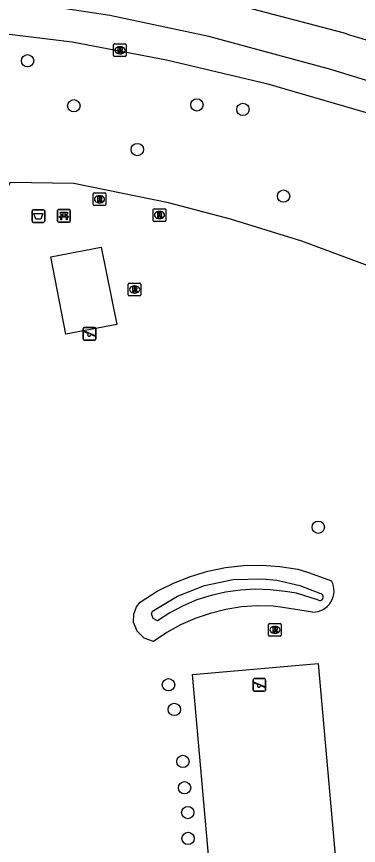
# Model space of a CAD drawing. Extents: x 163010 to 163853, y 382793 to 383982.
# Drawn here: x 163095.2 to 163122.3, y 383844.4 to 383910 of the extents above; entities that cross this region are included whole.
import ezdxf

# ---------------------------------------------------------------- set-up
doc = ezdxf.new("R2010")
doc.units = 0
for name, color, linetype in [('IMGEO_Afvalbak', 7, 'Continuous'), ('IMGEO_Bank', 7, 'Continuous'), ('IMGEO_Boom', 7, 'Continuous'), ('IMGEO_Groenvoorziening', 7, 'Continuous'), ('IMGEO_Loofbos', 7, 'Continuous'), ('IMGEO_Rijbaan_lokaal_gesloten', 7, 'Continuous'), ('IMGEO_Rioolput', 7, 'Continuous'), ('IMGEO_Speelvoorziening', 7, 'Continuous'), ('IMGEO_Voetpad_open', 7, 'Continuous')]:
    doc.layers.add(name, color=color, linetype=linetype)

msp = doc.modelspace()

# ---------------------------------------------------------------- linework, layer by layer
at = {"layer": 'IMGEO_Afvalbak'}
for p, q in [((163096.479, 383893.809), (163096.479, 383894.609)), ((163096.479, 383894.609), (163096.479, 383893.809)), ((163096.579, 383894.709), (163097.369, 383894.709)), ((163097.369, 383894.709), (163096.579, 383894.709)), ((163097.469, 383894.609), (163097.469, 383893.809)), ((163097.469, 383893.809), (163097.469, 383894.609)), ((163097.369, 383893.709), (163096.579, 383893.709)), ((163096.579, 383893.709), (163097.369, 383893.709))]:
    msp.add_line(p, q, dxfattribs=at)
msp.add_lwpolyline([(163096.622, 383894.423), (163097.326, 383894.423), (163097.177, 383893.953), (163096.771, 383893.953), (163096.622, 383894.423)], dxfattribs=at)
for centre, start, end in [((163096.579, 383894.609), 90, 180), ((163096.579, 383894.609), 90, 180), ((163097.369, 383894.609), 0, 90), ((163097.369, 383894.609), 360, 90), ((163096.579, 383893.809), 180, 270), ((163096.579, 383893.809), 180, 270), ((163097.369, 383893.809), 270, 0), ((163097.369, 383893.809), 270, 0)]:
    msp.add_arc(centre, 0.1, start, end, dxfattribs=at)
at = {"layer": 'IMGEO_Bank'}
for p, q in [((163098.496, 383893.808), (163098.496, 383894.649)), ((163098.496, 383894.649), (163098.496, 383893.808)), ((163098.571, 383894.733), (163099.412, 383894.733)), ((163099.412, 383894.733), (163098.571, 383894.733)), ((163099.496, 383894.658), (163099.496, 383893.817)), ((163099.496, 383893.817), (163099.496, 383894.658)), ((163099.421, 383893.733), (163098.58, 383893.733)), ((163098.58, 383893.733), (163099.421, 383893.733)), ((163099.193, 383894.131), (163098.8, 383894.131)), ((163098.805, 383894.239), (163098.805, 383894.345)), ((163098.849, 383894.345), (163098.849, 383894.239)), ((163099.137, 383894.351), (163098.855, 383894.351)), ((163098.855, 383894.233), (163099.137, 383894.233)), ((163099.143, 383894.239), (163099.143, 383894.345)), ((163099.187, 383894.345), (163099.187, 383894.239))]:
    msp.add_line(p, q, dxfattribs=at)
for points in [[(163098.799, 383894.351), (163098.713, 383894.351), (163098.713, 383894.512), (163099.276, 383894.512), (163099.276, 383894.351), (163099.193, 383894.351)], [(163098.743, 383894.131), (163098.601, 383894.131), (163098.713, 383894.233), (163098.799, 383894.233)], [(163098.793, 383894.124), (163098.793, 383893.917), (163098.75, 383893.917), (163098.75, 383894.124)], [(163099.193, 383894.233), (163099.276, 383894.233), (163099.388, 383894.131), (163099.249, 383894.131)], [(163099.243, 383894.124), (163099.243, 383893.917), (163099.199, 383893.917), (163099.199, 383894.124)]]:
    msp.add_lwpolyline(points, dxfattribs=at)
for centre, radius, start, end in [((163098.574, 383894.655), 0.0779, 92.4484, 184.28452), ((163098.574, 383894.655), 0.0779, 92.4484, 184.28452), ((163099.418, 383894.655), 0.0779, 2.4484, 94.28452), ((163099.418, 383894.655), 0.0779, 2.4484, 94.28452), ((163098.574, 383893.811), 0.0779, 182.4484, 274.28452), ((163098.574, 383893.811), 0.0779, 182.4484, 274.28452), ((163098.743, 383894.124), 0.00671, 2.89567, 87.10433), ((163098.8, 383894.124), 0.00671, 92.89567, 177.10433), ((163098.798, 383894.344), 0.00671, 2.89567, 87.10433), ((163098.798, 383894.24), 0.00671, 272.89567, 357.10433), ((163098.855, 383894.344), 0.00671, 92.89567, 177.10433), ((163098.855, 383894.24), 0.00671, 182.89567, 267.10433), ((163099.137, 383894.344), 0.00671, 2.89567, 87.10433), ((163099.137, 383894.24), 0.00671, 272.89567, 357.10433), ((163099.194, 383894.344), 0.00671, 92.89567, 177.10433), ((163099.194, 383894.24), 0.00671, 182.89567, 267.10433), ((163099.192, 383894.124), 0.00671, 2.89567, 87.10433), ((163099.249, 383894.124), 0.00671, 92.89567, 177.10433), ((163099.418, 383893.811), 0.0779, 272.4484, 4.28452), ((163099.418, 383893.811), 0.0779, 272.4484, 4.28452)]:
    msp.add_arc(centre, radius, start, end, dxfattribs=at)
at = {"layer": 'IMGEO_Boom'}
for centre in [(163096.11, 383906.501), (163099.778, 383902.94), (163109.531, 383903.015), (163113.175, 383902.655), (163104.808, 383899.473), (163116.388, 383895.786), (163119.142, 383869.567), (163107.277, 383857.089), (163107.737, 383855.136), (163108.422, 383851.018), (163108.551, 383848.934), (163108.801, 383846.967), (163108.824, 383844.922)]:
    msp.add_circle(centre, 0.489, dxfattribs=at)
at = {"layer": 'IMGEO_Groenvoorziening'}
for points in [[(163118.692, 383862.848), (163116.336, 383863.218), (163115.573, 383863.326), (163114.312, 383863.342), (163113.054, 383863.25), (163111.809, 383863.051), (163110.585, 383862.745), (163109.393, 383862.335), (163108.24, 383861.824), (163107.135, 383861.216), (163106.086, 383860.516), (163105.35, 383860.776), (163104.79, 383861.321), (163104.51, 383862.05), (163104.524, 383862.676), (163104.75, 383863.26), (163105.043, 383863.629), (163106.383, 383864.493), (163107.669, 383865.14), (163109.007, 383865.671), (163110.387, 383866.08), (163111.798, 383866.365), (163113.229, 383866.524), (163114.668, 383866.554), (163116.104, 383866.457), (163117.526, 383866.232)], [(163117.526, 383866.232), (163118.372, 383865.972), (163120.189, 383865.315)], [(163119.16, 383863.788), (163117.403, 383864.33), (163116.505, 383864.47), (163115.332, 383864.612), (163114.151, 383864.652), (163112.972, 383864.591), (163111.802, 383864.428), (163110.65, 383864.165), (163109.526, 383863.804), (163108.437, 383863.347), (163107.391, 383862.798), (163106.396, 383862.161), (163106.053, 383862.334), (163105.937, 383862.7), (163106.002, 383862.907), (163107.981, 383864.105), (163110.134, 383864.95), (163112.4, 383865.415), (163114.712, 383865.489), (163115.865, 383865.377), (163117.674, 383864.945), (163119.316, 383864.305)], [(163119.142, 383858.783), (163121.836, 383828.397), (163111.876, 383827.514), (163109.181, 383857.9), (163119.142, 383858.783)]]:
    msp.add_lwpolyline(points, dxfattribs=at)
for centre, radius, start, end in [((163118.715, 383864.522), 1.674, 269.20315, 28.29727), ((163119.262, 383864.039), 0.271, 247.83771, 78.58088)]:
    msp.add_arc(centre, radius, start, end, dxfattribs=at)
at = {"layer": 'IMGEO_Loofbos'}
for points in [[(163075.735, 383899.671), (163075.363, 383901.337), (163075.167, 383902.723), (163075.278, 383903.686), (163075.409, 383904.154), (163076.729, 383908.454), (163076.997, 383909.098), (163077.382, 383909.516), (163077.878, 383909.794), (163078.625, 383909.903), (163090.082, 383909.165), (163099.641, 383907.993), (163107.117, 383906.581), (163115.028, 383904.718), (163124.944, 383901.828)], [(163124.231, 383889.85), (163117.841, 383892.207), (163112.185, 383893.964), (163107.273, 383895.249), (163099.776, 383896.796), (163094.736, 383896.858), (163094.347, 383896.132), (163093.715, 383895.647), (163092.94, 383895.462), (163092.157, 383895.608), (163084.372, 383886.793), (163082.541, 383885.534), (163084.876, 383881.1), (163086.118, 383877.989), (163087.829, 383872.409), (163088.44, 383869.28), (163092.069, 383851.423), (163094.059, 383838.222)]]:
    msp.add_lwpolyline(points, dxfattribs=at)
at = {"layer": 'IMGEO_Rijbaan_lokaal_gesloten'}
msp.add_lwpolyline([(163121.111, 383908.706), (163111.125, 383911.348), (163098.183, 383913.84)], dxfattribs=at)
msp.add_arc((163081.158, 383775.744), 138.835, 69.02451, 73.27508, dxfattribs=at)
at = {"layer": 'IMGEO_Rioolput'}
for p, q in [((163102.931, 383906.912), (163102.931, 383907.764)), ((163103.006, 383907.838), (163103.858, 383907.838)), ((163103.419, 383907.618), (163103.444, 383907.618)), ((163103.932, 383907.764), (163103.932, 383906.912)), ((163103.858, 383906.838), (163103.006, 383906.838)), ((163103.442, 383907.058), (163103.417, 383907.058)), ((163101.313, 383895.11), (163101.313, 383895.962)), ((163101.388, 383896.036), (163102.24, 383896.036)), ((163101.801, 383895.816), (163101.826, 383895.816)), ((163102.314, 383895.962), (163102.314, 383895.11)), ((163102.24, 383895.036), (163101.388, 383895.036)), ((163101.824, 383895.256), (163101.799, 383895.256)), ((163106.061, 383893.862), (163106.061, 383894.714)), ((163106.136, 383894.788), (163106.988, 383894.788)), ((163106.549, 383894.568), (163106.574, 383894.568)), ((163107.062, 383894.714), (163107.062, 383893.862)), ((163106.988, 383893.788), (163106.136, 383893.788)), ((163106.572, 383894.008), (163106.547, 383894.008)), ((163104.091, 383887.967), (163104.091, 383888.819)), ((163104.166, 383888.893), (163105.018, 383888.893)), ((163104.579, 383888.673), (163104.604, 383888.673)), ((163105.092, 383888.819), (163105.092, 383887.967)), ((163105.018, 383887.893), (163104.166, 383887.893)), ((163104.602, 383888.113), (163104.577, 383888.113)), ((163115.206, 383861.008), (163115.206, 383861.86)), ((163115.281, 383861.934), (163116.133, 383861.934)), ((163115.694, 383861.714), (163115.719, 383861.714)), ((163116.207, 383861.86), (163116.207, 383861.008)), ((163116.133, 383860.934), (163115.281, 383860.934)), ((163115.717, 383861.154), (163115.692, 383861.154))]:
    msp.add_line(p, q, dxfattribs=at)
for points in [[(163102.931, 383906.912), (163102.931, 383907.764)], [(163103.006, 383907.838), (163103.858, 383907.838)], [(163103.52, 383907.536), (163103.268, 383907.538), (163103.268, 383907.138)], [(163103.932, 383907.764), (163103.932, 383906.912)], [(163103.858, 383906.838), (163103.006, 383906.838)], [(163103.268, 383907.138), (163103.392, 383907.138), (163103.392, 383907.3), (163103.403, 383907.3)], [(163103.446, 383907.457), (163103.392, 383907.457), (163103.392, 383907.376)], [(163103.392, 383907.376), (163103.444, 383907.376)], [(163103.45, 383907.271), (163103.521, 383907.138), (163103.661, 383907.138), (163103.596, 383907.264)], [(163101.313, 383895.11), (163101.313, 383895.962)], [(163101.388, 383896.036), (163102.24, 383896.036)], [(163101.902, 383895.734), (163101.65, 383895.736), (163101.65, 383895.336)], [(163102.314, 383895.962), (163102.314, 383895.11)], [(163102.24, 383895.036), (163101.388, 383895.036)], [(163101.65, 383895.336), (163101.774, 383895.336), (163101.774, 383895.498), (163101.785, 383895.498)], [(163101.828, 383895.655), (163101.774, 383895.655), (163101.774, 383895.574)], [(163101.774, 383895.574), (163101.826, 383895.574)], [(163101.832, 383895.469), (163101.903, 383895.336), (163102.043, 383895.336), (163101.978, 383895.462)], [(163106.061, 383893.862), (163106.061, 383894.714)], [(163106.136, 383894.788), (163106.988, 383894.788)], [(163106.65, 383894.486), (163106.398, 383894.488), (163106.398, 383894.088)], [(163106.576, 383894.407), (163106.522, 383894.407), (163106.522, 383894.326)], [(163107.062, 383894.714), (163107.062, 383893.862)], [(163106.988, 383893.788), (163106.136, 383893.788)], [(163106.398, 383894.088), (163106.522, 383894.088), (163106.522, 383894.25), (163106.533, 383894.25)], [(163106.522, 383894.326), (163106.574, 383894.326)], [(163106.58, 383894.221), (163106.651, 383894.088), (163106.791, 383894.088), (163106.726, 383894.214)], [(163104.091, 383887.967), (163104.091, 383888.819)], [(163104.166, 383888.893), (163105.018, 383888.893)], [(163104.68, 383888.591), (163104.428, 383888.593), (163104.428, 383888.193)], [(163104.606, 383888.512), (163104.552, 383888.512), (163104.552, 383888.431)], [(163105.092, 383888.819), (163105.092, 383887.967)], [(163105.018, 383887.893), (163104.166, 383887.893)], [(163104.428, 383888.193), (163104.552, 383888.193), (163104.552, 383888.355), (163104.563, 383888.355)], [(163104.552, 383888.431), (163104.604, 383888.431)], [(163104.61, 383888.326), (163104.681, 383888.193), (163104.821, 383888.193), (163104.756, 383888.319)], [(163115.206, 383861.008), (163115.206, 383861.86)], [(163115.281, 383861.934), (163116.133, 383861.934)], [(163115.795, 383861.632), (163115.543, 383861.634), (163115.543, 383861.234)], [(163115.721, 383861.553), (163115.667, 383861.553), (163115.667, 383861.472)], [(163116.207, 383861.86), (163116.207, 383861.008)], [(163116.133, 383860.934), (163115.281, 383860.934)], [(163115.543, 383861.234), (163115.667, 383861.234), (163115.667, 383861.396), (163115.678, 383861.396)], [(163115.667, 383861.472), (163115.719, 383861.472)], [(163115.725, 383861.367), (163115.796, 383861.234), (163115.936, 383861.234), (163115.871, 383861.36)]]:
    msp.add_lwpolyline(points, dxfattribs=at)
for centre, radius, start, end in [((163103.008, 383907.762), 0.0765, 91.55205, 178.44795), ((163103.008, 383907.762), 0.0765, 91.55205, 178.44795), ((163103.519, 383907.426), 0.109, 350.36119, 89.41601), ((163103.856, 383907.762), 0.0765, 1.55205, 88.44795), ((163103.856, 383907.762), 0.0765, 1.55205, 88.44795), ((163103.008, 383906.914), 0.0765, 181.55205, 268.44795), ((163103.008, 383906.914), 0.0765, 181.55205, 268.44795), ((163103.402, 383907.247), 0.0533, 26.02933, 88.69889), ((163103.428, 383907.565), 0.19, 274.7715, 282.96867), ((163103.452, 383907.361), 0.0964, 77.00612, 93.18647), ((163103.466, 383907.418), 0.0378, 276.66336, 79.67722), ((163103.517, 383907.426), 0.112, 277.58423, 350.98172), ((163103.501, 383907.211), 0.108, 29.51342, 73.79051), ((163103.856, 383906.914), 0.0765, 271.55205, 358.44795), ((163103.856, 383906.914), 0.0765, 271.55205, 358.44795), ((163101.39, 383895.96), 0.0765, 91.55205, 178.44795), ((163101.39, 383895.96), 0.0765, 91.55205, 178.44795), ((163101.901, 383895.624), 0.109, 350.36119, 89.41601), ((163102.238, 383895.96), 0.0765, 1.55205, 88.44795), ((163102.238, 383895.96), 0.0765, 1.55205, 88.44795), ((163101.39, 383895.112), 0.0765, 181.55205, 268.44795), ((163101.39, 383895.112), 0.0765, 181.55205, 268.44795), ((163101.784, 383895.445), 0.0533, 26.02933, 88.69889), ((163101.81, 383895.763), 0.19, 274.7715, 282.96867), ((163101.834, 383895.559), 0.0964, 77.00612, 93.18647), ((163101.848, 383895.616), 0.0378, 276.66336, 79.67722), ((163101.899, 383895.624), 0.112, 277.58423, 350.98172), ((163101.883, 383895.409), 0.108, 29.51342, 73.79051), ((163102.238, 383895.112), 0.0765, 271.55205, 358.44795), ((163102.238, 383895.112), 0.0765, 271.55205, 358.44795), ((163106.138, 383894.712), 0.0765, 91.55205, 178.44795), ((163106.138, 383894.712), 0.0765, 91.55205, 178.44795), ((163106.582, 383894.311), 0.0964, 77.00612, 93.18647), ((163106.596, 383894.368), 0.0378, 276.66336, 79.67722), ((163106.649, 383894.376), 0.109, 350.36119, 89.41601), ((163106.986, 383894.712), 0.0765, 1.55205, 88.44795), ((163106.986, 383894.712), 0.0765, 1.55205, 88.44795), ((163106.138, 383893.864), 0.0765, 181.55205, 268.44795), ((163106.138, 383893.864), 0.0765, 181.55205, 268.44795), ((163106.532, 383894.197), 0.0533, 26.02933, 88.69889), ((163106.558, 383894.515), 0.19, 274.7715, 282.96867), ((163106.647, 383894.376), 0.112, 277.58423, 350.98172), ((163106.631, 383894.161), 0.108, 29.51342, 73.79051), ((163106.986, 383893.864), 0.0765, 271.55205, 358.44795), ((163106.986, 383893.864), 0.0765, 271.55205, 358.44795), ((163104.168, 383888.817), 0.0765, 91.55205, 178.44795), ((163104.168, 383888.817), 0.0765, 91.55205, 178.44795), ((163104.612, 383888.416), 0.0964, 77.00612, 93.18647), ((163104.626, 383888.473), 0.0378, 276.66336, 79.67722), ((163104.679, 383888.481), 0.109, 350.36119, 89.41601), ((163104.677, 383888.481), 0.112, 277.58423, 350.98172), ((163105.016, 383888.817), 0.0765, 1.55205, 88.44795), ((163105.016, 383888.817), 0.0765, 1.55205, 88.44795), ((163104.168, 383887.969), 0.0765, 181.55205, 268.44795), ((163104.168, 383887.969), 0.0765, 181.55205, 268.44795), ((163104.562, 383888.302), 0.0533, 26.02933, 88.69889), ((163104.588, 383888.62), 0.19, 274.7715, 282.96867), ((163104.661, 383888.266), 0.108, 29.51342, 73.79051), ((163105.016, 383887.969), 0.0765, 271.55205, 358.44795), ((163105.016, 383887.969), 0.0765, 271.55205, 358.44795), ((163115.283, 383861.858), 0.0765, 91.55205, 178.44795), ((163115.283, 383861.858), 0.0765, 91.55205, 178.44795), ((163115.727, 383861.457), 0.0964, 77.00612, 93.18647), ((163115.741, 383861.514), 0.0378, 276.66336, 79.67722), ((163115.794, 383861.522), 0.109, 350.36119, 89.41601), ((163116.131, 383861.858), 0.0765, 1.55205, 88.44795), ((163116.131, 383861.858), 0.0765, 1.55205, 88.44795), ((163115.283, 383861.01), 0.0765, 181.55205, 268.44795), ((163115.283, 383861.01), 0.0765, 181.55205, 268.44795), ((163115.677, 383861.343), 0.0533, 26.02933, 88.69889), ((163115.703, 383861.661), 0.19, 274.7715, 282.96867), ((163115.792, 383861.522), 0.112, 277.58423, 350.98172), ((163115.776, 383861.307), 0.108, 29.51342, 73.79051), ((163116.131, 383861.01), 0.0765, 271.55205, 358.44795), ((163116.131, 383861.01), 0.0765, 271.55205, 358.44795)]:
    msp.add_arc(centre, radius, start, end, dxfattribs=at)
for centre, major_axis, ratio, start_param, end_param in [((163103.418, 383907.338), (-0.387, 0.002), 0.722429, 4.712389, 7.853982), ((163103.443, 383907.338), (-0.39, 0.002), 0.717154, 1.570796, 4.712389), ((163101.8, 383895.536), (-0.387, 0.002), 0.722429, 4.712389, 7.853982), ((163101.825, 383895.536), (-0.39, 0.002), 0.717154, 1.570796, 4.712389), ((163106.548, 383894.288), (-0.387, 0.002), 0.722429, 4.712389, 7.853982), ((163106.573, 383894.288), (-0.39, 0.002), 0.717154, 1.570796, 4.712389), ((163104.578, 383888.393), (-0.387, 0.002), 0.722429, 4.712389, 7.853982), ((163104.603, 383888.393), (-0.39, 0.002), 0.717154, 1.570796, 4.712389), ((163115.693, 383861.434), (-0.387, 0.002), 0.722429, 4.712389, 7.853982), ((163115.718, 383861.434), (-0.39, 0.002), 0.717154, 1.570796, 4.712389)]:
    msp.add_ellipse(centre, major_axis=major_axis, ratio=ratio, start_param=start_param, end_param=end_param, dxfattribs=at)
at = {"layer": 'IMGEO_Speelvoorziening'}
for p, q in [((163100.525, 383884.481), (163100.525, 383885.281)), ((163100.525, 383885.281), (163100.525, 383884.481)), ((163100.625, 383885.381), (163101.415, 383885.381)), ((163101.415, 383885.381), (163100.625, 383885.381)), ((163101.515, 383885.281), (163101.515, 383884.481)), ((163101.515, 383884.481), (163101.515, 383885.281)), ((163100.908, 383884.909), (163100.569, 383885.046)), ((163100.594, 383885.106), (163101.47, 383884.753)), ((163101.446, 383884.693), (163101.106, 383884.83)), ((163101.415, 383884.381), (163100.625, 383884.381)), ((163100.625, 383884.381), (163101.415, 383884.381)), ((163113.973, 383856.673), (163113.973, 383857.473)), ((163113.973, 383857.473), (163113.973, 383856.673)), ((163114.356, 383857.101), (163114.017, 383857.238)), ((163114.042, 383857.298), (163114.918, 383856.945)), ((163114.073, 383857.573), (163114.863, 383857.573)), ((163114.863, 383857.573), (163114.073, 383857.573)), ((163114.894, 383856.885), (163114.554, 383857.022)), ((163114.963, 383857.473), (163114.963, 383856.673)), ((163114.963, 383856.673), (163114.963, 383857.473)), ((163114.863, 383856.573), (163114.073, 383856.573)), ((163114.073, 383856.573), (163114.863, 383856.573))]:
    msp.add_line(p, q, dxfattribs=at)
for centre, radius, start, end in [((163100.625, 383885.281), 0.1, 90, 180), ((163100.625, 383885.281), 0.1, 90, 180), ((163101.415, 383885.281), 0.1, 0, 90), ((163101.415, 383885.281), 0.1, 360, 90), ((163100.582, 383885.076), 0.0327, 68.07798, 248.07798), ((163100.987, 383884.819), 0.12, 130.99278, 5.16318), ((163101.458, 383884.723), 0.0327, 248.07798, 68.07798), ((163100.625, 383884.481), 0.1, 180, 270), ((163100.625, 383884.481), 0.1, 180, 270), ((163101.415, 383884.481), 0.1, 270, 0), ((163101.415, 383884.481), 0.1, 270, 0), ((163114.073, 383857.473), 0.1, 90, 180), ((163114.073, 383857.473), 0.1, 90, 180), ((163114.03, 383857.268), 0.0327, 68.07798, 248.07798), ((163114.435, 383857.011), 0.12, 130.99278, 5.16318), ((163114.863, 383857.473), 0.1, 0, 90), ((163114.863, 383857.473), 0.1, 360, 90), ((163114.073, 383856.673), 0.1, 180, 270), ((163114.073, 383856.673), 0.1, 180, 270), ((163114.863, 383856.673), 0.1, 270, 0), ((163114.863, 383856.673), 0.1, 270, 0), ((163114.906, 383856.915), 0.0327, 248.07798, 68.07798)]:
    msp.add_arc(centre, radius, start, end, dxfattribs=at)
at = {"layer": 'IMGEO_Voetpad_open'}
for points in [[(163149.242, 383893.99), (163139.151, 383898.874), (163129.822, 383902.595), (163125.01, 383904.299), (163120.135, 383905.812), (163110.459, 383908.428), (163102.636, 383910.097), (163094.243, 383911.389), (163079.804, 383912.529), (163067.557, 383912.546), (163075.735, 383899.671)], [(163099.135, 383884.854), (163097.958, 383890.989), (163101.956, 383891.753), (163103.195, 383885.629), (163099.135, 383884.854)]]:
    msp.add_lwpolyline(points, dxfattribs=at)

doc.saveas('drawing.dxf')
